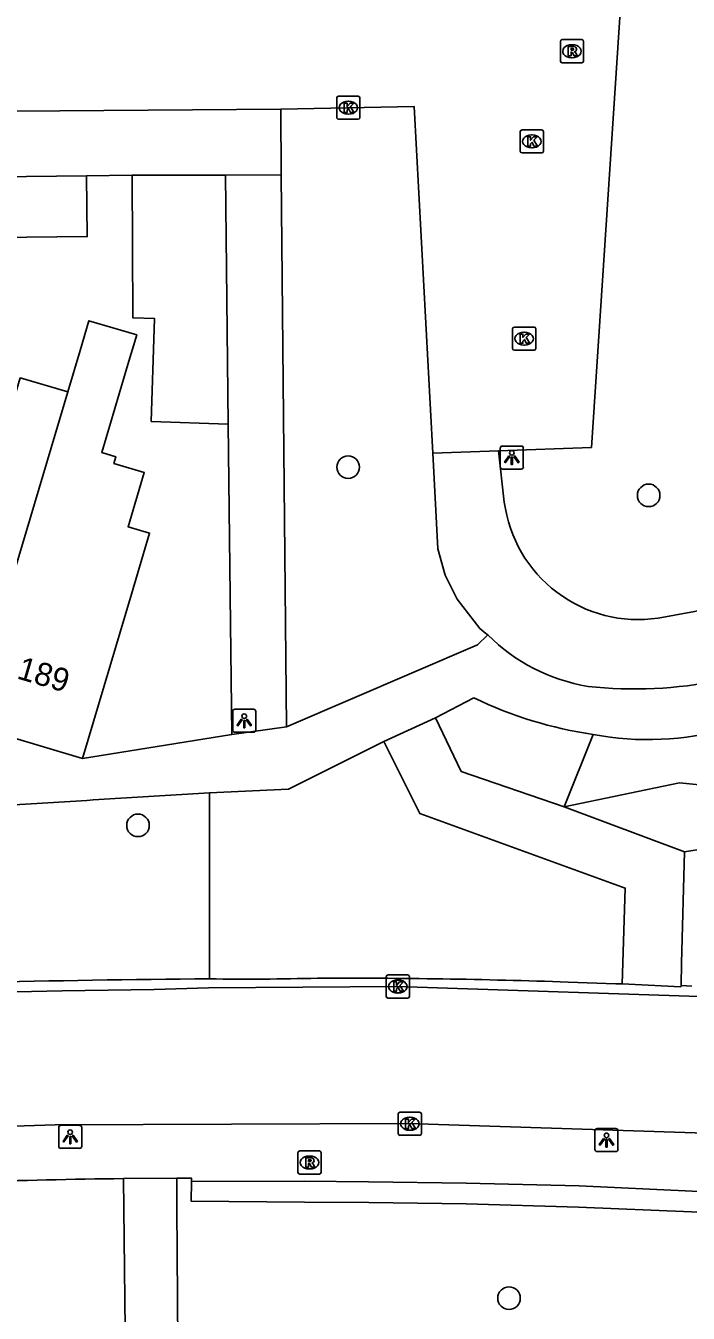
# Model space of a CAD drawing. Extents: x 161084 to 161928, y 385355 to 386522.
# Drawn here: x 161796.2 to 161824.9, y 385753.3 to 385809 of the extents above; entities that cross this region are included whole.
import ezdxf

# ---------------------------------------------------------------- set-up
doc = ezdxf.new("R2010")
doc.units = 0
for name, color, linetype in [('IMGEO_Berm_groen', 7, 'Continuous'), ('IMGEO_Boom', 7, 'Continuous'), ('IMGEO_Fietspad_gesloten', 7, 'Continuous'), ('IMGEO_Kolk', 7, 'Continuous'), ('IMGEO_Lichtpunt', 7, 'Continuous'), ('IMGEO_Muur', 7, 'Continuous'), ('IMGEO_Pand', 7, 'Continuous'), ('IMGEO_Pand_nummerreeks', 7, 'Continuous'), ('IMGEO_Rijbaan_lokaal_open', 7, 'Continuous'), ('IMGEO_Rioolput', 7, 'Continuous'), ('IMGEO_Voetpad_op_trap', 7, 'Continuous'), ('IMGEO_Voetpad_open', 7, 'Continuous')]:
    doc.layers.add(name, color=color, linetype=linetype)

msp = doc.modelspace()

# ---------------------------------------------------------------- linework, layer by layer
at = {"layer": 'IMGEO_Berm_groen'}
for points in [[(161819.503, 385775.204), (161820.756, 385778.339)], [(161828.564, 385775.84), (161824.493, 385776.242), (161819.503, 385775.204)], [(161804.145, 385775.817), (161804.145, 385767.757)], [(161824.712, 385773.26), (161828.367, 385773.85), (161839.527, 385772.748), (161852.893, 385770.453)]]:
    msp.add_lwpolyline(points, dxfattribs=at)
at = {"layer": 'IMGEO_Boom'}
for centre in [(161810.146, 385789.921), (161823.156, 385788.696), (161801.046, 385774.406), (161817.11, 385753.933)]:
    msp.add_circle(centre, 0.489, dxfattribs=at)
at = {"layer": 'IMGEO_Fietspad_gesloten'}
for points in [[(161815.85, 385782.937), (161814.865, 385784.198), (161814.344, 385785.247), (161814.025, 385786.374), (161813.804, 385790.519)], [(161816.906, 385788.407), (161816.657, 385790.625)], [(161831.268, 385784.797), (161823.561, 385783.379)], [(161654.574, 385761.228), (161662.497, 385760.796), (161669.406, 385760.816), (161679.25, 385761.47), (161695.973, 385762.153), (161746.061, 385764.837), (161773.434, 385766.235), (161783.919, 385766.745), (161785.888, 385766.843), (161787.859, 385766.931), (161789.829, 385767.011), (161791.8, 385767.081), (161793.771, 385767.142), (161795.766, 385767.195), (161797.761, 385767.239), (161799.756, 385767.273), (161801.751, 385767.298), (161804.101, 385767.366), (161812.271, 385767.427), (161827.089, 385766.934), (161854.054, 385765.12), (161854.194, 385765.111), (161854.888, 385765.064)], [(161654.682, 385754.039), (161659.174, 385754.48), (161690.922, 385756.162), (161741.931, 385758.623), (161783.101, 385760.974), (161797.455, 385761.439), (161812.73, 385761.489), (161826.499, 385761.052), (161853.653, 385759.156), (161853.793, 385759.146), (161854.478, 385759.099)]]:
    msp.add_lwpolyline(points, dxfattribs=at)
for centre, radius, start, end in [((161822.707, 385789.167), 5.851, 187.4625, 278.3938), ((161822.627, 385790.71), 10.313, 228.9171, 231.4063), ((161821.828, 385788.289), 7.971, 225.0231, 260.6271), ((161822.553, 385799.467), 19.151, 263.9356, 281.1607)]:
    msp.add_arc(centre, radius, start, end, dxfattribs=at)
at = {"layer": 'IMGEO_Kolk'}
for p, q in [((161809.652, 385805.056), (161809.652, 385805.908)), ((161809.727, 385805.982), (161810.579, 385805.982)), ((161810.14, 385805.762), (161810.165, 385805.762)), ((161810.653, 385805.908), (161810.653, 385805.056)), ((161810.163, 385805.202), (161810.138, 385805.202)), ((161810.579, 385804.982), (161809.727, 385804.982)), ((161817.597, 385803.598), (161817.597, 385804.45)), ((161817.672, 385804.524), (161818.524, 385804.524)), ((161818.085, 385804.304), (161818.11, 385804.304)), ((161818.598, 385804.45), (161818.598, 385803.598)), ((161818.524, 385803.524), (161817.672, 385803.524)), ((161818.108, 385803.744), (161818.083, 385803.744)), ((161817.265, 385795.057), (161817.265, 385795.909)), ((161817.34, 385795.983), (161818.192, 385795.983)), ((161817.753, 385795.763), (161817.778, 385795.763)), ((161818.266, 385795.909), (161818.266, 385795.057)), ((161817.776, 385795.203), (161817.751, 385795.203)), ((161818.192, 385794.983), (161817.34, 385794.983)), ((161811.797, 385767.001), (161811.797, 385767.853)), ((161811.872, 385767.927), (161812.724, 385767.927)), ((161812.798, 385767.853), (161812.798, 385767.001)), ((161812.285, 385767.707), (161812.31, 385767.707)), ((161812.724, 385766.927), (161811.872, 385766.927)), ((161812.308, 385767.147), (161812.283, 385767.147)), ((161812.314, 385761.058), (161812.314, 385761.91)), ((161812.389, 385761.984), (161813.241, 385761.984)), ((161812.802, 385761.764), (161812.827, 385761.764)), ((161813.315, 385761.91), (161813.315, 385761.058)), ((161812.825, 385761.204), (161812.8, 385761.204)), ((161813.241, 385760.984), (161812.389, 385760.984))]:
    msp.add_line(p, q, dxfattribs=at)
for points in [[(161809.652, 385805.056), (161809.652, 385805.908)], [(161809.727, 385805.982), (161810.579, 385805.982)], [(161810.653, 385805.908), (161810.653, 385805.056)], [(161809.973, 385805.682), (161810.096, 385805.682), (161810.096, 385805.531), (161810.226, 385805.682), (161810.39, 385805.682), (161810.244, 385805.531), (161810.397, 385805.282), (161810.245, 385805.282), (161810.16, 385805.446), (161810.096, 385805.379), (161810.096, 385805.282), (161809.973, 385805.282), (161809.973, 385805.682)], [(161810.579, 385804.982), (161809.727, 385804.982)], [(161817.597, 385803.598), (161817.597, 385804.45)], [(161817.672, 385804.524), (161818.524, 385804.524)], [(161817.918, 385804.224), (161818.041, 385804.224), (161818.041, 385804.073), (161818.171, 385804.224), (161818.335, 385804.224), (161818.189, 385804.073), (161818.342, 385803.824), (161818.19, 385803.824), (161818.105, 385803.988), (161818.041, 385803.921), (161818.041, 385803.824), (161817.918, 385803.824), (161817.918, 385804.224)], [(161818.598, 385804.45), (161818.598, 385803.598)], [(161818.524, 385803.524), (161817.672, 385803.524)], [(161817.265, 385795.057), (161817.265, 385795.909)], [(161817.34, 385795.983), (161818.192, 385795.983)], [(161817.586, 385795.683), (161817.709, 385795.683), (161817.709, 385795.532), (161817.839, 385795.683), (161818.003, 385795.683), (161817.857, 385795.532), (161818.01, 385795.283), (161817.858, 385795.283), (161817.773, 385795.447), (161817.709, 385795.38), (161817.709, 385795.283), (161817.586, 385795.283), (161817.586, 385795.683)], [(161818.266, 385795.909), (161818.266, 385795.057)], [(161818.192, 385794.983), (161817.34, 385794.983)], [(161811.797, 385767.001), (161811.797, 385767.853)], [(161811.872, 385767.927), (161812.724, 385767.927)], [(161812.798, 385767.853), (161812.798, 385767.001)], [(161812.118, 385767.627), (161812.241, 385767.627), (161812.241, 385767.476), (161812.371, 385767.627), (161812.535, 385767.627), (161812.389, 385767.476), (161812.542, 385767.227), (161812.39, 385767.227), (161812.305, 385767.391), (161812.241, 385767.324), (161812.241, 385767.227), (161812.118, 385767.227), (161812.118, 385767.627)], [(161812.724, 385766.927), (161811.872, 385766.927)], [(161812.314, 385761.058), (161812.314, 385761.91)], [(161812.389, 385761.984), (161813.241, 385761.984)], [(161812.635, 385761.684), (161812.758, 385761.684), (161812.758, 385761.533), (161812.888, 385761.684), (161813.052, 385761.684), (161812.906, 385761.533), (161813.059, 385761.284), (161812.907, 385761.284), (161812.822, 385761.448), (161812.758, 385761.381), (161812.758, 385761.284), (161812.635, 385761.284), (161812.635, 385761.684)], [(161813.315, 385761.91), (161813.315, 385761.058)], [(161813.241, 385760.984), (161812.389, 385760.984)]]:
    msp.add_lwpolyline(points, dxfattribs=at)
for centre, start, end in [((161809.729, 385805.906), 91.552, 178.448), ((161809.729, 385805.906), 91.552, 178.448), ((161810.577, 385805.906), 1.552, 88.448), ((161810.577, 385805.906), 1.552, 88.448), ((161809.729, 385805.058), 181.552, 268.448), ((161809.729, 385805.058), 181.552, 268.448), ((161810.577, 385805.058), 271.552, 358.448), ((161810.577, 385805.058), 271.552, 358.448), ((161817.674, 385804.448), 91.552, 178.448), ((161817.674, 385804.448), 91.552, 178.448), ((161818.522, 385804.448), 1.552, 88.448), ((161818.522, 385804.448), 1.552, 88.448), ((161817.674, 385803.6), 181.552, 268.448), ((161817.674, 385803.6), 181.552, 268.448), ((161818.522, 385803.6), 271.552, 358.448), ((161818.522, 385803.6), 271.552, 358.448), ((161817.342, 385795.907), 91.552, 178.448), ((161817.342, 385795.907), 91.552, 178.448), ((161818.19, 385795.907), 1.552, 88.448), ((161818.19, 385795.907), 1.552, 88.448), ((161817.342, 385795.059), 181.552, 268.448), ((161817.342, 385795.059), 181.552, 268.448), ((161818.19, 385795.059), 271.552, 358.448), ((161818.19, 385795.059), 271.552, 358.448), ((161811.874, 385767.851), 91.552, 178.448), ((161811.874, 385767.851), 91.552, 178.448), ((161812.722, 385767.851), 1.552, 88.448), ((161812.722, 385767.851), 1.552, 88.448), ((161811.874, 385767.003), 181.552, 268.448), ((161811.874, 385767.003), 181.552, 268.448), ((161812.722, 385767.003), 271.552, 358.448), ((161812.722, 385767.003), 271.552, 358.448), ((161812.391, 385761.908), 91.552, 178.448), ((161812.391, 385761.908), 91.552, 178.448), ((161813.239, 385761.908), 1.552, 88.448), ((161813.239, 385761.908), 1.552, 88.448), ((161812.391, 385761.06), 181.552, 268.448), ((161812.391, 385761.06), 181.552, 268.448), ((161813.239, 385761.06), 271.552, 358.448), ((161813.239, 385761.06), 271.552, 358.448)]:
    msp.add_arc(centre, 0.0765, start, end, dxfattribs=at)
for centre, major_axis, ratio, start_param, end_param in [((161810.139, 385805.482), (-0.387, 0.002), 0.722429, 4.712389, 7.853982), ((161810.164, 385805.482), (-0.39, 0.002), 0.717154, 1.570796, 4.712389), ((161818.084, 385804.024), (-0.387, 0.002), 0.722429, 4.712389, 7.853982), ((161818.109, 385804.024), (-0.39, 0.002), 0.717154, 1.570796, 4.712389), ((161817.752, 385795.483), (-0.387, 0.002), 0.722429, 4.712389, 7.853982), ((161817.777, 385795.483), (-0.39, 0.002), 0.717154, 1.570796, 4.712389), ((161812.284, 385767.427), (-0.387, 0.002), 0.722429, 4.712389, 7.853982), ((161812.309, 385767.427), (-0.39, 0.002), 0.717154, 1.570796, 4.712389), ((161812.801, 385761.484), (-0.387, 0.002), 0.722429, 4.712389, 7.853982), ((161812.826, 385761.484), (-0.39, 0.002), 0.717154, 1.570796, 4.712389)]:
    msp.add_ellipse(centre, major_axis=major_axis, ratio=ratio, start_param=start_param, end_param=end_param, dxfattribs=at)
at = {"layer": 'IMGEO_Lichtpunt'}
for p, q in [((161816.733, 385790.738), (161816.733, 385789.931)), ((161816.733, 385790.738), (161816.733, 385789.931)), ((161817.635, 385790.833), (161816.827, 385790.833)), ((161817.635, 385790.833), (161816.827, 385790.833)), ((161817.729, 385789.931), (161817.729, 385790.738)), ((161817.729, 385789.931), (161817.729, 385790.738)), ((161816.827, 385789.837), (161817.635, 385789.837)), ((161816.827, 385789.837), (161817.635, 385789.837)), ((161805.146, 385779.338), (161805.146, 385778.531)), ((161805.146, 385779.338), (161805.146, 385778.531)), ((161806.048, 385779.433), (161805.24, 385779.433)), ((161806.048, 385779.433), (161805.24, 385779.433)), ((161806.142, 385778.531), (161806.142, 385779.338)), ((161806.142, 385778.531), (161806.142, 385779.338)), ((161805.24, 385778.437), (161806.048, 385778.437)), ((161805.24, 385778.437), (161806.048, 385778.437)), ((161797.612, 385761.322), (161797.612, 385760.515)), ((161797.612, 385761.322), (161797.612, 385760.515)), ((161798.514, 385761.417), (161797.706, 385761.417)), ((161798.514, 385761.417), (161797.706, 385761.417)), ((161798.608, 385760.515), (161798.608, 385761.322)), ((161798.608, 385760.515), (161798.608, 385761.322)), ((161820.832, 385761.184), (161820.832, 385760.377)), ((161820.832, 385761.184), (161820.832, 385760.377)), ((161821.734, 385761.279), (161820.926, 385761.279)), ((161821.734, 385761.279), (161820.926, 385761.279)), ((161821.828, 385760.377), (161821.828, 385761.184)), ((161821.828, 385760.377), (161821.828, 385761.184)), ((161797.706, 385760.421), (161798.514, 385760.421)), ((161797.706, 385760.421), (161798.514, 385760.421)), ((161820.926, 385760.283), (161821.734, 385760.283)), ((161820.926, 385760.283), (161821.734, 385760.283))]:
    msp.add_line(p, q, dxfattribs=at)
for points in [[(161817.107, 385790.402), (161817.146, 385790.374), (161816.958, 385790.112), (161816.92, 385790.139), (161817.107, 385790.402)], [(161817.209, 385790.354), (161817.256, 385790.354), (161817.256, 385790.032), (161817.209, 385790.032), (161817.209, 385790.354)], [(161817.319, 385790.374), (161817.357, 385790.401), (161817.544, 385790.139), (161817.505, 385790.111), (161817.319, 385790.374)], [(161805.52, 385779.002), (161805.559, 385778.974), (161805.371, 385778.712), (161805.333, 385778.739), (161805.52, 385779.002)], [(161805.622, 385778.954), (161805.669, 385778.954), (161805.669, 385778.632), (161805.622, 385778.632), (161805.622, 385778.954)], [(161805.732, 385778.974), (161805.77, 385779.001), (161805.957, 385778.739), (161805.918, 385778.711), (161805.732, 385778.974)], [(161797.986, 385760.986), (161798.025, 385760.958), (161797.837, 385760.696), (161797.799, 385760.723), (161797.986, 385760.986)], [(161798.088, 385760.938), (161798.135, 385760.938), (161798.135, 385760.616), (161798.088, 385760.616), (161798.088, 385760.938)], [(161798.198, 385760.958), (161798.236, 385760.985), (161798.423, 385760.723), (161798.384, 385760.695), (161798.198, 385760.958)], [(161821.206, 385760.848), (161821.245, 385760.82), (161821.057, 385760.558), (161821.019, 385760.585), (161821.206, 385760.848)], [(161821.308, 385760.8), (161821.355, 385760.8), (161821.355, 385760.478), (161821.308, 385760.478), (161821.308, 385760.8)], [(161821.418, 385760.82), (161821.456, 385760.847), (161821.643, 385760.585), (161821.604, 385760.557), (161821.418, 385760.82)]]:
    msp.add_lwpolyline(points, dxfattribs=at)
for centre in [(161817.232, 385790.536), (161805.645, 385779.136), (161798.111, 385761.12), (161821.331, 385760.982)]:
    msp.add_circle(centre, 0.0994, dxfattribs=at)
for centre, start, end in [((161816.827, 385790.738), 90, 180), ((161816.827, 385790.738), 90, 180), ((161817.635, 385790.738), 0, 90), ((161817.635, 385790.738), 0, 90), ((161816.827, 385789.931), 180, 270), ((161816.827, 385789.931), 180, 270), ((161817.635, 385789.931), 270, 0), ((161817.635, 385789.931), 270, 360), ((161805.24, 385779.338), 90, 180), ((161805.24, 385779.338), 90, 180), ((161806.048, 385779.338), 0, 90), ((161806.048, 385779.338), 0, 90), ((161805.24, 385778.531), 180, 270), ((161805.24, 385778.531), 180, 270), ((161806.048, 385778.531), 270, 0), ((161806.048, 385778.531), 270, 360), ((161797.706, 385761.322), 90, 180), ((161797.706, 385761.322), 90, 180), ((161798.514, 385761.322), 0, 90), ((161798.514, 385761.322), 0, 90), ((161820.926, 385761.184), 90, 180), ((161820.926, 385761.184), 90, 180), ((161821.734, 385761.184), 0, 90), ((161821.734, 385761.184), 0, 90), ((161797.706, 385760.515), 180, 270), ((161797.706, 385760.515), 180, 270), ((161798.514, 385760.515), 270, 0), ((161798.514, 385760.515), 270, 360), ((161820.926, 385760.377), 180, 270), ((161820.926, 385760.377), 180, 270), ((161821.734, 385760.377), 270, 0), ((161821.734, 385760.377), 270, 360)]:
    msp.add_arc(centre, 0.0946, start, end, dxfattribs=at)
at = {"layer": 'IMGEO_Muur'}
for points in [[(161803.356, 385758.986), (161803.351, 385758.126), (161808.253, 385758.095), (161811.045, 385758.08), (161815.249, 385758.019), (161820.113, 385757.88), (161825.005, 385757.664), (161832.665, 385757.191), (161841.035, 385756.594), (161851.893, 385755.894)], [(161854.309, 385756.637), (161852.926, 385756.726), (161841.035, 385757.489), (161832.706, 385758.079), (161825.045, 385758.559), (161820.143, 385758.798), (161815.248, 385758.914), (161811.033, 385758.966), (161808.239, 385758.993), (161803.356, 385758.986)]]:
    msp.add_lwpolyline(points, dxfattribs=at)
at = {"layer": 'IMGEO_Pand'}
for points in [[(161794.907, 385802.484), (161798.818, 385802.53)], [(161798.818, 385802.53), (161798.848, 385799.905), (161794.912, 385799.859)], [(161804.838, 385802.567), (161800.799, 385802.555)], [(161800.799, 385802.555), (161800.818, 385796.385), (161801.767, 385796.353), (161801.618, 385791.897), (161804.947, 385791.786)], [(161804.947, 385791.786), (161804.838, 385802.567)], [(161798.648, 385777.308), (161800.761, 385784.414), (161801.548, 385787.062), (161800.619, 385787.338), (161801.319, 385789.692), (161800.001, 385790.083), (161800.085, 385790.365), (161799.476, 385790.546), (161800.61, 385794.361), (161800.991, 385795.643), (161798.922, 385796.258), (161798.541, 385794.976), (161798.003, 385793.172)], [(161798.003, 385793.172), (161795.947, 385793.784), (161793.817, 385786.621), (161791.113, 385787.425)], [(161793.713, 385778.775), (161798.003, 385793.172)], [(161798.648, 385777.308), (161793.713, 385778.775)]]:
    msp.add_lwpolyline(points, dxfattribs=at)
at = {"layer": 'IMGEO_Rijbaan_lokaal_open'}
for points in [[(161816.657, 385790.625), (161820.674, 385790.774), (161822.821, 385823.212)], [(161781.793, 385805.1), (161795.747, 385805.326), (161807.225, 385805.42)], [(161807.225, 385805.42), (161813.003, 385805.541), (161813.804, 385790.519)], [(161813.804, 385790.519), (161816.657, 385790.625)]]:
    msp.add_lwpolyline(points, dxfattribs=at)
at = {"layer": 'IMGEO_Rioolput'}
for p, q in [((161819.334, 385807.503), (161819.334, 385808.355)), ((161819.409, 385808.429), (161820.261, 385808.429)), ((161819.822, 385808.209), (161819.847, 385808.209)), ((161820.335, 385808.355), (161820.335, 385807.503)), ((161820.261, 385807.429), (161819.409, 385807.429)), ((161819.845, 385807.649), (161819.82, 385807.649)), ((161807.972, 385759.381), (161807.972, 385760.233)), ((161808.047, 385760.307), (161808.899, 385760.307)), ((161808.46, 385760.087), (161808.485, 385760.087)), ((161808.973, 385760.233), (161808.973, 385759.381)), ((161808.483, 385759.527), (161808.458, 385759.527)), ((161808.899, 385759.307), (161808.047, 385759.307))]:
    msp.add_line(p, q, dxfattribs=at)
for points in [[(161819.334, 385807.503), (161819.334, 385808.355)], [(161819.409, 385808.429), (161820.261, 385808.429)], [(161819.923, 385808.127), (161819.671, 385808.129), (161819.671, 385807.729)], [(161819.849, 385808.048), (161819.795, 385808.048), (161819.795, 385807.967)], [(161819.795, 385807.967), (161819.847, 385807.967)], [(161820.335, 385808.355), (161820.335, 385807.503)], [(161820.261, 385807.429), (161819.409, 385807.429)], [(161819.671, 385807.729), (161819.795, 385807.729), (161819.795, 385807.891), (161819.806, 385807.891)], [(161819.853, 385807.862), (161819.924, 385807.729), (161820.064, 385807.729), (161819.999, 385807.855)], [(161807.972, 385759.381), (161807.972, 385760.233)], [(161808.047, 385760.307), (161808.899, 385760.307)], [(161808.561, 385760.005), (161808.309, 385760.007), (161808.309, 385759.607)], [(161808.973, 385760.233), (161808.973, 385759.381)], [(161808.309, 385759.607), (161808.433, 385759.607), (161808.433, 385759.769), (161808.444, 385759.769)], [(161808.487, 385759.926), (161808.433, 385759.926), (161808.433, 385759.845)], [(161808.433, 385759.845), (161808.485, 385759.845)], [(161808.491, 385759.74), (161808.562, 385759.607), (161808.702, 385759.607), (161808.637, 385759.733)], [(161808.899, 385759.307), (161808.047, 385759.307)]]:
    msp.add_lwpolyline(points, dxfattribs=at)
for centre, radius, start, end in [((161819.411, 385808.353), 0.0765, 91.552, 178.448), ((161819.411, 385808.353), 0.0765, 91.552, 178.448), ((161819.831, 385808.156), 0.19, 274.7715, 282.9687), ((161819.855, 385807.952), 0.0964, 77.0061, 93.1865), ((161819.869, 385808.009), 0.0378, 276.6634, 79.6772), ((161819.922, 385808.017), 0.109, 350.3612, 89.416), ((161819.92, 385808.017), 0.112, 277.5842, 350.9817), ((161820.259, 385808.353), 0.0765, 1.552, 88.448), ((161820.259, 385808.353), 0.0765, 1.552, 88.448), ((161819.411, 385807.505), 0.0765, 181.552, 268.448), ((161819.411, 385807.505), 0.0765, 181.552, 268.448), ((161819.805, 385807.838), 0.0533, 26.0293, 88.6989), ((161819.904, 385807.802), 0.108, 29.5134, 73.7905), ((161820.259, 385807.505), 0.0765, 271.552, 358.448), ((161820.259, 385807.505), 0.0765, 271.552, 358.448), ((161808.049, 385760.231), 0.0765, 91.552, 178.448), ((161808.049, 385760.231), 0.0765, 91.552, 178.448), ((161808.56, 385759.895), 0.109, 350.3612, 89.416), ((161808.897, 385760.231), 0.0765, 1.552, 88.448), ((161808.897, 385760.231), 0.0765, 1.552, 88.448), ((161808.443, 385759.716), 0.0533, 26.0293, 88.6989), ((161808.469, 385760.034), 0.19, 274.7715, 282.9687), ((161808.493, 385759.83), 0.0964, 77.0061, 93.1865), ((161808.507, 385759.887), 0.0378, 276.6634, 79.6772), ((161808.558, 385759.895), 0.112, 277.5842, 350.9817), ((161808.542, 385759.68), 0.108, 29.5134, 73.7905), ((161808.049, 385759.383), 0.0765, 181.552, 268.448), ((161808.049, 385759.383), 0.0765, 181.552, 268.448), ((161808.897, 385759.383), 0.0765, 271.552, 358.448), ((161808.897, 385759.383), 0.0765, 271.552, 358.448)]:
    msp.add_arc(centre, radius, start, end, dxfattribs=at)
for centre, major_axis, ratio, start_param, end_param in [((161819.821, 385807.929), (-0.387, 0.002), 0.722429, 4.712389, 7.853982), ((161819.846, 385807.929), (-0.39, 0.002), 0.717154, 1.570796, 4.712389), ((161808.459, 385759.807), (-0.387, 0.002), 0.722429, 4.712389, 7.853982), ((161808.484, 385759.807), (-0.39, 0.002), 0.717154, 1.570796, 4.712389)]:
    msp.add_ellipse(centre, major_axis=major_axis, ratio=ratio, start_param=start_param, end_param=end_param, dxfattribs=at)
at = {"layer": 'IMGEO_Voetpad_op_trap'}
for points in [[(161800.418, 385759.113), (161800.516, 385749.969), (161800.564, 385745.364)], [(161802.815, 385744.897), (161802.784, 385750), (161802.733, 385757.845), (161802.725, 385759.134)]]:
    msp.add_lwpolyline(points, dxfattribs=at)
at = {"layer": 'IMGEO_Voetpad_open'}
for points in [[(161807.251, 385802.574), (161807.225, 385805.42)], [(161798.818, 385802.53), (161800.799, 385802.555)], [(161807.251, 385802.574), (161804.838, 385802.567)], [(161807.474, 385778.676), (161807.251, 385802.574)], [(161804.947, 385791.786), (161805.055, 385783.136), (161805.114, 385778.336)], [(161807.474, 385778.676), (161815.747, 385782.226), (161816.194, 385782.65)], [(161815.59, 385779.924), (161813.933, 385779.057)], [(161811.693, 385778.031), (161813.933, 385779.057)], [(161813.933, 385779.057), (161815.04, 385776.74), (161819.503, 385775.204)], [(161805.114, 385778.336), (161807.474, 385778.676)], [(161805.114, 385778.336), (161798.648, 385777.308)], [(161811.693, 385778.031), (161807.557, 385775.975), (161804.145, 385775.817)], [(161822.015, 385767.537), (161822.145, 385771.692), (161813.252, 385774.913), (161811.693, 385778.031)], [(161804.145, 385775.817), (161799.103, 385775.507), (161798.825, 385775.49), (161795.458, 385775.288)], [(161819.503, 385775.204), (161824.712, 385773.26)], [(161824.712, 385773.26), (161824.582, 385768.445), (161824.556, 385767.475)], [(161822.015, 385767.537), (161821.736, 385767.551), (161819.664, 385767.62)], [(161824.556, 385767.475), (161824.554, 385767.418), (161822.015, 385767.537)], [(161825.027, 385767.449), (161824.556, 385767.475)], [(161802.725, 385759.134), (161800.418, 385759.113)], [(161803.356, 385758.986), (161803.357, 385759.133), (161802.725, 385759.134)]]:
    msp.add_lwpolyline(points, dxfattribs=at)
for centre, radius, start, end in [((161823.426, 385796.254), 18.113, 244.3646, 261.5219), ((161823.125, 385790.949), 12.83, 259.3603, 285.715), ((161806.148, 385338.91), 428.852, 90.26758, 92.97423), ((161805.703, 385881.096), 113.349, 269.21219, 271.573), ((161809.874, 385487.464), 280.327, 87.99864, 90.21646), ((161805.294, 385390.327), 368.818, 90.75746, 92.82505)]:
    msp.add_arc(centre, radius, start, end, dxfattribs=at)

# ---------------------------------------------------------------- texts
at = {"layer": 'IMGEO_Pand_nummerreeks'}
msp.add_text('189', height=1, rotation=343.7165, dxfattribs=at).set_placement((161795.758, 385780.777))

doc.saveas('drawing.dxf')
